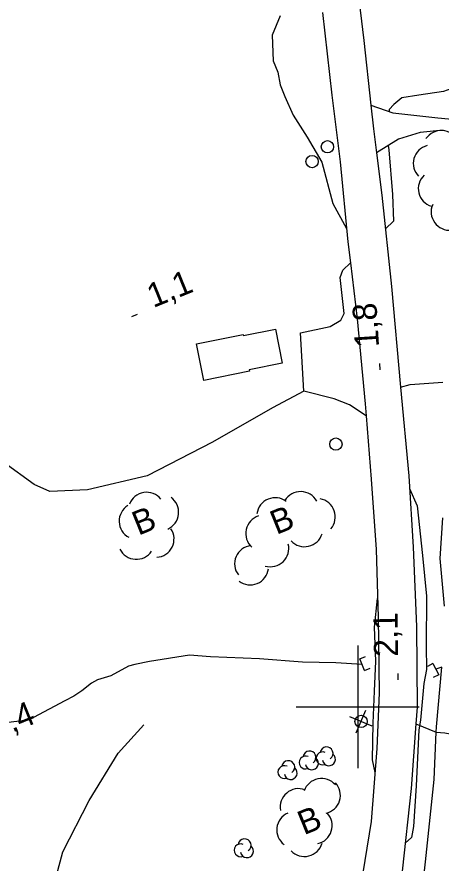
# Model space of a CAD drawing. Extents: x 362852 to 366875, y 5563573 to 5566479.
# Drawn here: x 363544.5 to 363613.6, y 5564574.5 to 5564712.5 of the extents above; entities that cross this region are included whole.
import ezdxf

# ---------------------------------------------------------------- set-up
doc = ezdxf.new("R2010")
doc.units = 0
for name, color, linetype in [('Niveau 19', 7, 'Continuous'), ('Niveau 2', 7, 'Continuous'), ('Niveau 21', 7, 'Continuous'), ('Niveau 22', 7, 'Continuous'), ('Niveau 26', 7, 'Continuous'), ('Niveau 3', 7, 'Continuous'), ('Niveau 31', 7, 'Continuous'), ('Niveau 36', 7, 'Continuous'), ('Niveau 4', 7, 'Continuous'), ('Niveau 44', 7, 'Continuous'), ('Niveau 61', 7, 'Continuous')]:
    doc.layers.add(name, color=color, linetype=linetype)

msp = doc.modelspace()

# ---------------------------------------------------------------- linework, layer by layer
at = {"layer": 'Niveau 19'}
for points in [[(363602.14, 5564698.14), (363605.74, 5564696.87), (363613.07, 5564696.07), (363624.57, 5564694.96), (363624.83, 5564694.93), (363629.7, 5564693.23), (363637.64, 5564691.49), (363640.32, 5564690.22), (363644.4, 5564687.23), (363645.51, 5564687.13), (363650.21, 5564687.29), (363657.96, 5564688.46), (363661.8, 5564689.01), (363663.21, 5564689.35), (363664.91, 5564690.56), (363669.19, 5564690.85), (363676.85, 5564691.38), (363680.38, 5564690.73), (363686.04, 5564688.46), (363690.01, 5564685.56), (363691.08, 5564684.94), (363692.69, 5564684.24)], [(363613.94, 5564694.06), (363610.18, 5564693.66), (363606.63, 5564692.55), (363603.05, 5564690.36)], [(363601.39, 5564647.48), (363598.64, 5564649.27), (363596.19, 5564650.2), (363591.25, 5564651.45), (363590.69, 5564661), (363595.49, 5564662.01), (363597.27, 5564663.06), (363597.78, 5564664.14), (363597.15, 5564670.02), (363597.58, 5564671.19), (363598.81, 5564672.39)]]:
    msp.add_lwpolyline(points, dxfattribs=at)
at = {"layer": 'Niveau 2'}
for points in [[(363615.4, 5564713.53), (363617.64, 5564707.45), (363617.83, 5564705.21), (363617.31, 5564703.17), (363616.85, 5564702.16), (363616.02, 5564701.31), (363615.18, 5564700.77), (363613.99, 5564700.33), (363609.98, 5564699.72), (363607.21, 5564699.31), (363605.9, 5564698.25), (363605.12, 5564697.42), (363605.12, 5564697.09)], [(363587.38, 5564712.67), (363586.06, 5564709.54), (363586.25, 5564705.36), (363586.98, 5564703.47), (363587.39, 5564701.45), (363588.14, 5564699.51), (363589.47, 5564696.49), (363591.79, 5564692.89), (363594.14, 5564688.8), (363595.95, 5564682.1), (363598.19, 5564677.99)], [(363604.97, 5564691.53), (363605.07, 5564690.82), (363605.68, 5564683.55), (363605.81, 5564679.22), (363604.51, 5564677.93)], [(363608.45, 5564635.6), (363608.45, 5564635.6), (363609.71, 5564632.78), (363610.55, 5564624.67), (363611.2, 5564618.04), (363611.18, 5564609.89), (363611.21, 5564606.08), (363610.78, 5564603.82), (363610.23, 5564597.83), (363609.95, 5564596.26), (363609.52, 5564587.12), (363609.11, 5564580.49), (363608.74, 5564578.7), (363607.74, 5564577.76)], [(363602.82, 5564589.3), (363602.42, 5564591.35), (363602.53, 5564597.35), (363602.72, 5564602.57), (363602.94, 5564607.43), (363602.74, 5564612.98), (363603.25, 5564617.64), (363603.25, 5564617.65)]]:
    msp.add_lwpolyline(points, dxfattribs=at)
at = {"layer": 'Niveau 21'}
for points in [[(363599.05, 5564724.93), (363600.99, 5564708.64), (363602.14, 5564698.14), (363602.56, 5564694.27), (363603.05, 5564690.36), (363603.92, 5564683.43), (363605.51, 5564668.56), (363606.98, 5564652.14), (363608.32, 5564637.65), (363609.04, 5564626.03), (363609.6, 5564613.1), (363609.67, 5564599.97), (363609.47, 5564597.21), (363608.72, 5564586.66), (363607.24, 5564573.19)], [(363594.27, 5564713.2), (363595.79, 5564699.74), (363597.13, 5564688.85), (363598.4, 5564675.85), (363598.81, 5564672.39), (363599.89, 5564663.26), (363601.24, 5564649.41), (363601.39, 5564647.48), (363602.21, 5564637.15), (363602.99, 5564625.63), (363603.35, 5564614.62), (363603.52, 5564602.28), (363603.13, 5564593.21), (363602.17, 5564581.28), (363600.47, 5564570.6)]]:
    msp.add_lwpolyline(points, dxfattribs=at)
at = {"layer": 'Niveau 22'}
for points in [[(363591.25, 5564651.45), (363586.11, 5564648.75), (363576.37, 5564643.16), (363565.69, 5564637.69), (363555.98, 5564635.37), (363549.87, 5564635.14), (363547.27, 5564636.24), (363542.38, 5564639.84), (363534.31, 5564645.74), (363527.29, 5564652.09), (363520.99, 5564658.78), (363514.26, 5564667.21), (363506.98, 5564676.7), (363500.15, 5564684.36), (363493.16, 5564692.03), (363491.7, 5564694.39), (363490.61, 5564696.25), (363489.27, 5564698.38), (363485.11, 5564704.62), (363480.49, 5564709.89), (363479.07, 5564711.1), (363474.99, 5564713.78)], [(363606.98, 5564652.14), (363608.54, 5564652.55), (363613.86, 5564652.92)], [(363609.47, 5564597.21), (363612.79, 5564595.87), (363614.21, 5564595.75), (363622.45, 5564594.25), (363633.34, 5564591.8), (363637.63, 5564591.34), (363639.85, 5564591.59), (363645.47, 5564591.38), (363647.41, 5564592), (363653.42, 5564596.78), (363656.22, 5564598.96), (363658.05, 5564601.11)], [(363543.86, 5564536.02), (363545.36, 5564537.53), (363547.49, 5564540.68), (363550.42, 5564546.18), (363551.13, 5564553.13), (363550.36, 5564556.39), (363550.03, 5564558.45), (363550.11, 5564569.46), (363551.99, 5564576.34), (363556.25, 5564584.72), (363560.99, 5564592.42), (363565.15, 5564597.05)]]:
    msp.add_lwpolyline(points, dxfattribs=at)
at = {"layer": 'Niveau 26'}
for p, q in [((363600.34, 5564607.83), (363601.26, 5564608.2)), ((363601.1, 5564605.95), (363600.34, 5564607.83)), ((363601.1, 5564605.95), (363602.02, 5564606.33)), ((363612.26, 5564607.04), (363611.37, 5564606.57)), ((363612.26, 5564607.04), (363613.21, 5564605.24)), ((363613.21, 5564605.24), (363612.32, 5564604.77))]:
    msp.add_line(p, q, dxfattribs=at)
at = {"layer": 'Niveau 3'}
for p, q in [((363563.18, 5564663.66), (363564.14, 5564664.05)), ((363603.68, 5564654.94), (363603.61, 5564655.98)), ((363606.59, 5564604.4), (363606.57, 5564605.44))]:
    msp.add_line(p, q, dxfattribs=at)
at = {"layer": 'Niveau 31'}
msp.add_lwpolyline([(363573.74, 5564659.17), (363581.35, 5564660.7), (363581.38, 5564660.53), (363586.62, 5564661.58), (363587.72, 5564656.05), (363582.34, 5564654.98), (363582.39, 5564654.73), (363574.92, 5564653.24), (363573.74, 5564659.17)], dxfattribs=at)
at = {"layer": 'Niveau 36'}
for p, q in [((363599.77, 5564595.76), (363601.32, 5564599.43)), ((363602.38, 5564596.82), (363598.71, 5564598.37))]:
    msp.add_line(p, q, dxfattribs=at)
for centre in [(363595.07, 5564691.33), (363592.56, 5564688.92), (363596.45, 5564642.85), (363600.54, 5564597.62)]:
    msp.add_circle(centre, 1, dxfattribs=at)
at = {"layer": 'Niveau 4'}
for points in [[(363613.79, 5564630.84), (363613.38, 5564624.2), (363614.08, 5564616.4)], [(363600.72, 5564606.88), (363596.43, 5564607.17), (363591.03, 5564607.29), (363584, 5564607.85), (363576.01, 5564608.15), (363572.58, 5564608.4), (363566.09, 5564607.37), (363563.72, 5564606.88), (363562.64, 5564606.61), (363559.79, 5564605.04), (363557.62, 5564604.38), (363556.65, 5564603.85), (363555.04, 5564602.6), (363553.76, 5564601.76), (363552.28, 5564600.95), (363547.21, 5564598.25), (363546.25, 5564597.84), (363540.79, 5564597.19)], [(363646.29, 5564543.44), (363633.59, 5564548.32), (363624.65, 5564551.84), (363615.95, 5564555.34), (363611.08, 5564557.68), (363609, 5564558.56), (363609.76, 5564562.83), (363611.03, 5564574.72), (363612.43, 5564588.17), (363612.79, 5564595.87), (363612.83, 5564596.74), (363613.68, 5564606.45)], [(363613.68, 5564606.45), (363612.73, 5564606.15)]]:
    msp.add_lwpolyline(points, dxfattribs=at)
at = {"layer": 'Niveau 44'}
for centre, radius, start, end in [((363613.61, 5564690.98), 3, 26.1559, 146.1338), ((363612.06, 5564688.62), 3, 104.6348, 224.6127), ((363612.87, 5564684.5), 3, 133.2236, 253.2015), ((363614.96, 5564680.72), 3, 156.1795, 276.1575), ((363565.62, 5564631.98), 3, 39.325, 159.303), ((363590.72, 5564632.09), 3, 29.112, 149.0899), ((363567.83, 5564631.73), 3, 294.0548, 54.0328), ((363586.55, 5564631.1), 3, 52.7092, 172.6872), ((363593.35, 5564630.98), 3, 319.583, 79.5609), ((363564.14, 5564630.28), 3, 121.6579, 241.6359), ((363584.76, 5564628.27), 3, 107.8771, 227.855), ((363567.08, 5564627.38), 3, 273.5764, 33.5544), ((363591.33, 5564629.11), 3, 222.9796, 342.9575), ((363585.78, 5564625.84), 3, 253.6465, 13.6245), ((363563.94, 5564627.05), 3, 206.2515, 326.2294), ((363582.95, 5564623.32), 3, 97.0963, 217.0742), ((363582.48, 5564622.88), 3, 232.8423, 352.8203), ((363594.93, 5564592.41), 1.05, 304.3592, 171.8163), ((363591.52, 5564590.92), 1.05, 66.2054, 291.894), ((363592.15, 5564591.75), 1.05, 304.3592, 171.8163), ((363594.29, 5564591.59), 1.05, 66.2054, 291.894), ((363595.32, 5564591.44), 1.05, 189.0269, 51.7112), ((363588.7, 5564590.17), 1.05, 304.3592, 171.8163), ((363592.55, 5564590.78), 1.05, 189.0269, 51.7112), ((363588.06, 5564589.35), 1.05, 66.2054, 291.894), ((363589.09, 5564589.2), 1.05, 189.0269, 51.7112), ((363594.1, 5564585.31), 3, 41.0139, 160.9918), ((363590.38, 5564583.66), 3, 70.6021, 190.5801), ((363594.18, 5564585.58), 3, 282.6911, 42.6691), ((363589.81, 5564579.93), 3, 113.3982, 233.3761), ((363592.84, 5564580.62), 3, 282.6911, 42.6691), ((363581.58, 5564577.42), 1.05, 304.3592, 171.8163), ((363580.94, 5564576.6), 1.05, 66.2054, 291.894), ((363581.97, 5564576.45), 1.05, 189.0269, 51.7112), ((363591.31, 5564578.59), 3, 223.8077, 343.7856)]:
    msp.add_arc(centre, radius, start, end, dxfattribs=at)
at = {"layer": 'Niveau 61'}
for p, q in [((363600, 5564610), (363600, 5564590)), ((363590, 5564600), (363610, 5564600))]:
    msp.add_line(p, q, dxfattribs=at)

# ---------------------------------------------------------------- texts
at = {"layer": 'Niveau 3'}
for s, rotation, p in [('1,1  ', 22.09, (363566.69, 5564665.02)), ('1,8  ', 93.6268, (363603.49, 5564658.7)), ('2,1  ', 90.8751, (363606.59, 5564608.17)), ('0,4  ', 22.09, (363541.01, 5564594.66))]:
    msp.add_text(s, height=3.93, rotation=rotation, dxfattribs=at).set_placement(p)
at = {"layer": 'Niveau 44'}
for p in [(363564.27, 5564627.89), (363586.76, 5564628.02), (363591.23, 5564579.04)]:
    msp.add_text('B', height=3.93, rotation=22.09, dxfattribs=at).set_placement(p)

doc.saveas('drawing.dxf')
